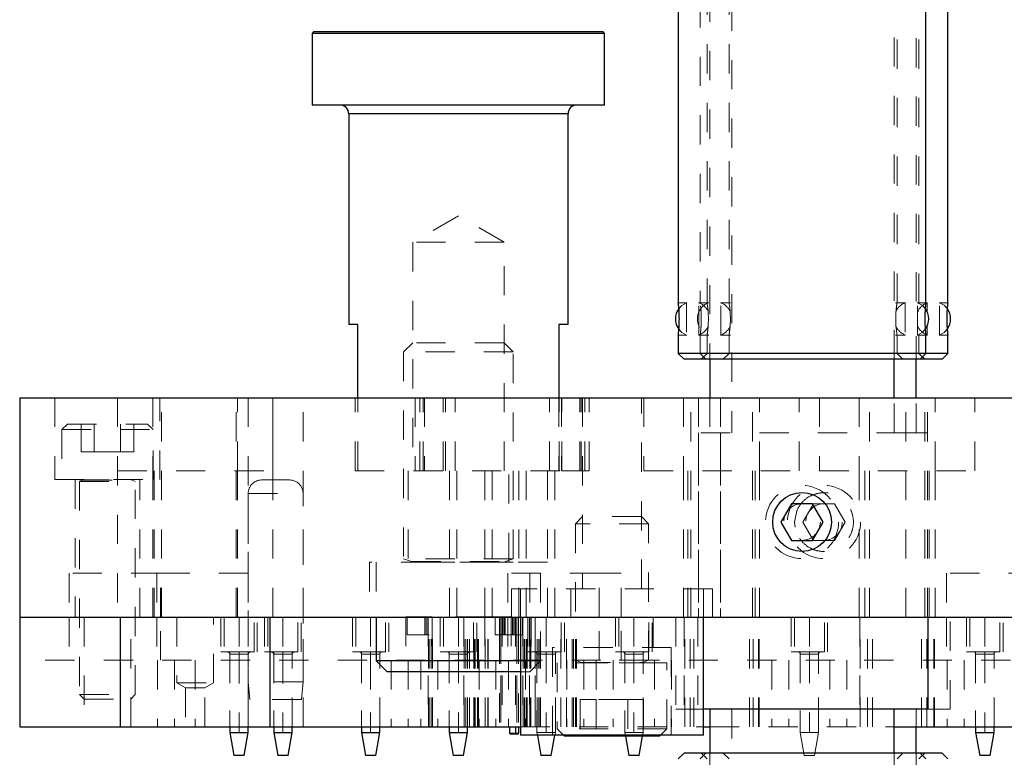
# Model space of a CAD drawing. Header units: inches. Extents: x 1880 to 2363, y -453 to -54.
# Tile 944 of 1056: x 2204.92 to 2208.29, y -431.59 to -429.06. Entities that reach past the tile are written whole.
import ezdxf

# ---------------------------------------------------------------- set-up
doc = ezdxf.new("R2010")
doc.units = ezdxf.units.IN
doc.header["$LTSCALE"] = 0.5
doc.header["$MEASUREMENT"] = 0
doc.linetypes.add('HIDDEN', pattern=[0.225, 0.15, -0.075])
for name, color, linetype in [('ST1-M-S', 193, 'Continuous'), ('ST2-M-S', 193, 'Continuous'), ('SVE-M-S', 8, 'Continuous')]:
    doc.layers.add(name, color=color, linetype=linetype)

msp = doc.modelspace()

# ---------------------------------------------------------------- linework, layer by layer
at = {"layer": 'ST1-M-S', "linetype": 'Continuous', "lineweight": 25}
for p, q in [((2204.92022, -430.3567), (2204.92022, -431.1067)), ((2204.92022, -430.3567), (2215.92022, -430.3567)), ((2204.92022, -431.1067), (2215.92022, -431.1067))]:
    msp.add_line(p, q, dxfattribs=at)
at = {"layer": 'ST1-M-S', "linetype": 'HIDDEN', "lineweight": 18}
for p, q in [((2205.04072, -430.3567), (2205.04072, -430.6367)), ((2205.25457, -430.3567), (2205.25457, -431.1067)), ((2205.25472, -430.3567), (2205.25472, -430.6067)), ((2205.37522, -430.3567), (2205.37522, -430.6067)), ((2205.39972, -430.6367), (2205.39972, -430.3567)), ((2205.40522, -431.1067), (2205.40522, -430.3567)), ((2205.40522, -431.1067), (2205.40522, -430.3567)), ((2205.66022, -431.1067), (2205.66022, -430.3567)), ((2205.66022, -431.1067), (2205.66022, -430.3567)), ((2205.66522, -430.6067), (2205.66522, -430.3567)), ((2205.70147, -430.3567), (2205.70147, -431.1067)), ((2205.78572, -430.6067), (2205.78572, -430.3567)), ((2205.78587, -431.1067), (2205.78587, -430.3567)), ((2205.88897, -431.1067), (2205.88897, -430.3567)), ((2206.06672, -430.6067), (2206.06672, -430.3567)), ((2206.27272, -430.3567), (2206.27272, -430.6067)), ((2206.288, -430.6067), (2206.288, -430.3567)), ((2206.288, -430.6067), (2206.288, -430.3567)), ((2206.30022, -430.6067), (2206.30022, -430.3567)), ((2206.30472, -430.3567), (2206.30472, -430.6067)), ((2206.36756, -430.6067), (2206.36756, -430.3567)), ((2206.37616, -430.6067), (2206.37616, -430.3567)), ((2206.40892, -430.6067), (2206.40892, -430.3567)), ((2206.73152, -430.6067), (2206.73152, -430.3567)), ((2206.76428, -430.6067), (2206.76428, -430.3567)), ((2206.77289, -430.3567), (2206.77289, -430.6067)), ((2206.77372, -430.6067), (2206.77372, -430.3567)), ((2206.83572, -430.6067), (2206.83572, -430.3567)), ((2206.84022, -430.6067), (2206.84022, -430.3567)), ((2206.84472, -430.3567), (2206.84472, -431.0102)), ((2206.85244, -430.6067), (2206.85244, -430.3567)), ((2206.85244, -430.6067), (2206.85244, -430.3567)), ((2206.86772, -430.6067), (2206.86772, -430.3567)), ((2207.04572, -431.0102), (2207.04572, -430.3567)), ((2207.05472, -430.3567), (2207.05472, -430.6067)), ((2207.19022, -430.3567), (2207.19022, -430.6067)), ((2207.21522, -431.1067), (2207.21522, -430.3567)), ((2207.24089, -430.3567), (2207.24089, -431.1067)), ((2207.31589, -430.3567), (2207.31589, -431.1067)), ((2207.42522, -431.1067), (2207.42522, -430.3567)), ((2207.45022, -430.6067), (2207.45022, -430.3567)), ((2207.58572, -430.6067), (2207.58572, -430.3567)), ((2207.65472, -430.3567), (2207.65472, -430.6067)), ((2207.79022, -430.3567), (2207.79022, -430.6067)), ((2207.82522, -431.1067), (2207.82522, -430.3567)), ((2207.94955, -431.1067), (2207.94955, -430.3567)), ((2208.01522, -431.1067), (2208.01522, -430.3567)), ((2208.02455, -431.1067), (2208.02455, -430.3567)), ((2208.05022, -430.6067), (2208.05022, -430.3567)), ((2208.18572, -430.6067), (2208.18572, -430.3567)), ((2205.25472, -430.6067), (2205.78572, -430.6067)), ((2205.37522, -431.1067), (2205.37522, -430.6067)), ((2205.38022, -431.1067), (2205.38022, -430.6067)), ((2205.38022, -431.1067), (2205.38022, -430.6067)), ((2205.66022, -431.1067), (2205.66022, -430.6067)), ((2205.66022, -431.1067), (2205.66022, -430.6067)), ((2205.66522, -431.1067), (2205.66522, -430.6067)), ((2206.06672, -430.6067), (2206.77372, -430.6067)), ((2206.24822, -430.6067), (2206.24822, -430.9187)), ((2206.39022, -431.1067), (2206.39022, -430.6067)), ((2206.41522, -431.1067), (2206.41522, -430.6067)), ((2206.41522, -431.1067), (2206.41522, -430.6067)), ((2206.51072, -431.1067), (2206.51072, -430.6067)), ((2206.51072, -431.1067), (2206.51072, -430.6067)), ((2206.53572, -431.1067), (2206.53572, -430.6067)), ((2206.59222, -430.9187), (2206.59222, -430.6067)), ((2206.62672, -431.1067), (2206.62672, -430.6067)), ((2206.65172, -431.1067), (2206.65172, -430.6067)), ((2206.65172, -431.1067), (2206.65172, -430.6067)), ((2206.72522, -431.1067), (2206.72522, -430.6067)), ((2206.72522, -431.1067), (2206.72522, -430.6067)), ((2206.75022, -431.1067), (2206.75022, -430.6067)), ((2206.77372, -430.6067), (2206.86772, -430.6067)), ((2207.05472, -430.6067), (2207.58572, -430.6067)), ((2207.19022, -431.1067), (2207.19022, -430.6067)), ((2207.20522, -431.1067), (2207.20522, -430.6067)), ((2207.43522, -431.1067), (2207.43522, -430.6067)), ((2207.45022, -431.1067), (2207.45022, -430.6067)), ((2207.65472, -430.6067), (2208.18572, -430.6067)), ((2207.79022, -431.1067), (2207.79022, -430.6067)), ((2207.81022, -431.1067), (2207.81022, -430.6067)), ((2208.03022, -431.1067), (2208.03022, -430.6067)), ((2208.05022, -431.1067), (2208.05022, -430.6067)), ((2205.04072, -430.6367), (2205.39972, -430.6367)), ((2205.10972, -430.6367), (2205.10972, -431.1067)), ((2205.33072, -431.1067), (2205.33072, -430.6367)), ((2206.72472, -430.9187), (2206.11572, -430.9187)), ((2206.11572, -430.9187), (2206.11572, -431.1067)), ((2206.72472, -431.1067), (2206.72472, -430.9187)), ((2205.40147, -430.9567), (2205.08897, -430.9567)), ((2205.08897, -430.9567), (2205.08897, -431.1067)), ((2205.38897, -430.9567), (2205.38897, -431.1067)), ((2205.70147, -430.9567), (2205.40147, -430.9567)), ((2205.40147, -431.1067), (2205.40147, -430.9567)), ((2206.90147, -430.9567), (2206.58897, -430.9567)), ((2206.58897, -430.9567), (2206.58897, -431.1067)), ((2206.66397, -430.9567), (2206.66397, -431.1067)), ((2206.97647, -430.9567), (2206.90147, -430.9567)), ((2206.90147, -431.1067), (2206.90147, -430.9567)), ((2206.97647, -431.1067), (2206.97647, -430.9567)), ((2208.40147, -430.9567), (2208.08897, -430.9567)), ((2208.08897, -430.9567), (2208.08897, -431.1067)), ((2207.28897, -431.0102), (2206.60147, -431.0102)), ((2206.60147, -431.0102), (2206.60147, -431.1067)), ((2207.28897, -431.1067), (2207.28897, -431.0102))]:
    msp.add_line(p, q, dxfattribs=at)
at = {"layer": 'ST1-M-S', "linetype": 'Continuous', "lineweight": 25}
msp.add_circle((2207.59522, -430.7817), 0.1005, dxfattribs=at)
at = {"layer": 'ST1-M-S', "linetype": 'HIDDEN', "lineweight": 18}
msp.add_open_spline([(2207.65285, -430.68271), (2207.66381, -430.68184), (2207.68572, -430.68011), (2207.71748, -430.69108), (2207.74432, -430.71103), (2207.7635, -430.73932), (2207.77222, -430.77257), (2207.76952, -430.80631), (2207.75633, -430.83692), (2207.73383, -430.86194), (2207.70379, -430.87849), (2207.66994, -430.88407), (2207.63674, -430.87836), (2207.60739, -430.86246), (2207.5844, -430.83761), (2207.57072, -430.80607), (2207.56834, -430.77201), (2207.57697, -430.73962), (2207.59546, -430.71194), (2207.62156, -430.6912), (2207.64272, -430.68546), (2207.65285, -430.68271)], degree=3, knots=[0, 0, 0, 0, 0.0517072, 0.103395, 0.1557929, 0.2099472, 0.2640487, 0.3161773, 0.3675552, 0.4204996, 0.4749349, 0.5285078, 0.5802892, 0.6320323, 0.6854728, 0.739937, 0.7930061, 0.8443993, 0.896456, 0.9504393, 1, 1, 1, 1], dxfattribs=at)
at = {"layer": 'ST2-M-S', "linetype": 'Continuous', "lineweight": 25}
for p, q in [((2204.92022, -431.1067), (2204.92022, -431.4817)), ((2205.26527, -431.4817), (2205.26527, -431.1067)), ((2205.77517, -431.1067), (2205.77517, -431.4817)), ((2204.92022, -431.4817), (2205.26527, -431.4817)), ((2205.26527, -431.4817), (2205.77517, -431.4817)), ((2205.63872, -431.4817), (2205.63872, -431.5004)), ((2205.70172, -431.5004), (2205.70172, -431.4817)), ((2205.77517, -431.4817), (2206.63272, -431.4817)), ((2205.78872, -431.4817), (2205.78872, -431.5004)), ((2205.85172, -431.5004), (2205.85172, -431.4817)), ((2206.08872, -431.4817), (2206.08872, -431.5004)), ((2206.15172, -431.5004), (2206.15172, -431.4817)), ((2206.38872, -431.4817), (2206.38872, -431.5004)), ((2206.45172, -431.5004), (2206.45172, -431.4817)), ((2206.59522, -431.4817), (2206.59522, -431.5037)), ((2206.61522, -431.4817), (2206.61522, -431.5037)), ((2206.62522, -431.4817), (2206.62522, -431.5037)), ((2207.25772, -431.4817), (2207.28026, -431.4817)), ((2207.91018, -431.4817), (2209.10772, -431.4817)), ((2208.18872, -431.4817), (2208.18872, -431.5004)), ((2208.25172, -431.5004), (2208.25172, -431.4817)), ((2205.63872, -431.5004), (2205.63872, -431.50129)), ((2205.63872, -431.5004), (2205.65261, -431.57914)), ((2205.63872, -431.5004), (2205.70172, -431.5004)), ((2205.63872, -431.50129), (2205.65261, -431.58003)), ((2205.63872, -431.50129), (2205.63888, -431.50129)), ((2205.68783, -431.57914), (2205.70172, -431.5004)), ((2205.68783, -431.58003), (2205.70172, -431.50129)), ((2205.70172, -431.50129), (2205.70172, -431.5004)), ((2205.78872, -431.5004), (2205.80261, -431.57914)), ((2205.78872, -431.5004), (2205.78872, -431.50129)), ((2205.78872, -431.5004), (2205.85172, -431.5004)), ((2205.78872, -431.50129), (2205.80261, -431.58003)), ((2205.78872, -431.50129), (2205.78888, -431.50129)), ((2205.83783, -431.57914), (2205.85172, -431.5004)), ((2205.83783, -431.58003), (2205.85172, -431.50129)), ((2205.85172, -431.50129), (2205.85172, -431.5004)), ((2206.08872, -431.5004), (2206.10261, -431.57914)), ((2206.08872, -431.5004), (2206.15172, -431.5004)), ((2206.13783, -431.57914), (2206.15172, -431.5004)), ((2206.38872, -431.5004), (2206.40261, -431.57914)), ((2206.38872, -431.5004), (2206.45172, -431.5004)), ((2206.43783, -431.57914), (2206.45172, -431.5004)), ((2206.59522, -431.5037), (2206.61522, -431.5037)), ((2206.59522, -431.5037), (2206.59822, -431.5067)), ((2206.61522, -431.5067), (2206.59822, -431.5067)), ((2206.61522, -431.5037), (2206.61522, -431.5067)), ((2206.61522, -431.5037), (2206.62522, -431.5037)), ((2206.62222, -431.5067), (2206.61522, -431.5067)), ((2206.69045, -431.5102), (2206.70261, -431.57914)), ((2206.73783, -431.57914), (2206.74999, -431.5102)), ((2206.99098, -431.51319), (2207.00261, -431.57914)), ((2207.03783, -431.57914), (2207.04946, -431.51319)), ((2208.18872, -431.5004), (2208.20261, -431.57914)), ((2208.18872, -431.5004), (2208.25172, -431.5004)), ((2208.23783, -431.57914), (2208.25172, -431.5004)), ((2205.68783, -431.57914), (2205.65261, -431.57914)), ((2205.68783, -431.58003), (2205.65261, -431.58003)), ((2205.83783, -431.57914), (2205.80261, -431.57914)), ((2205.83783, -431.58003), (2205.80261, -431.58003)), ((2206.13783, -431.57914), (2206.10261, -431.57914)), ((2206.43783, -431.57914), (2206.40261, -431.57914)), ((2206.73783, -431.57914), (2206.70261, -431.57914)), ((2207.03783, -431.57914), (2207.00261, -431.57914)), ((2208.23783, -431.57914), (2208.20261, -431.57914))]:
    msp.add_line(p, q, dxfattribs=at)
at = {"layer": 'ST2-M-S', "linetype": 'HIDDEN', "lineweight": 18}
for p, q in [((2205.08897, -431.1067), (2205.08897, -431.2542)), ((2205.14072, -431.1067), (2205.14072, -431.4817)), ((2205.29972, -431.4817), (2205.29972, -431.1067)), ((2205.38897, -431.1067), (2205.38897, -431.2542)), ((2205.40147, -431.2542), (2205.40147, -431.1067)), ((2205.45772, -431.1067), (2205.45772, -431.3317)), ((2205.58272, -431.3317), (2205.58272, -431.1067)), ((2205.60772, -431.1067), (2205.60772, -431.2257)), ((2205.61904, -431.1067), (2205.61904, -431.22481)), ((2205.61904, -431.10759), (2205.7214, -431.10759)), ((2205.67022, -431.1067), (2205.67022, -431.22481)), ((2205.67022, -431.10758), (2205.67022, -431.2257)), ((2205.70147, -431.1067), (2205.70147, -431.4817)), ((2205.7214, -431.22481), (2205.7214, -431.1067)), ((2205.73272, -431.2257), (2205.73272, -431.1067)), ((2205.75772, -431.1067), (2205.75772, -431.2257)), ((2205.76904, -431.1067), (2205.76904, -431.22481)), ((2205.76904, -431.10759), (2205.8714, -431.10759)), ((2205.82022, -431.1067), (2205.82022, -431.22481)), ((2205.82022, -431.10758), (2205.82022, -431.2257)), ((2205.8714, -431.22481), (2205.8714, -431.1067)), ((2205.88272, -431.2257), (2205.88272, -431.1067)), ((2205.88897, -431.4817), (2205.88897, -431.1067)), ((2206.05772, -431.1067), (2206.05772, -431.2257)), ((2206.06904, -431.1067), (2206.06904, -431.22481)), ((2206.12022, -431.1067), (2206.12022, -431.22481)), ((2206.1714, -431.22481), (2206.1714, -431.1067)), ((2206.18272, -431.2257), (2206.18272, -431.1067)), ((2206.24522, -431.1067), (2206.24522, -431.1667)), ((2206.30522, -431.1667), (2206.30522, -431.1067)), ((2206.31022, -431.1067), (2206.31022, -431.1667)), ((2206.31522, -431.1667), (2206.31522, -431.1067)), ((2206.31522, -431.1067), (2206.31522, -431.1667)), ((2206.31634, -431.1067), (2206.31634, -431.4817)), ((2206.31828, -431.4817), (2206.31828, -431.1067)), ((2206.31828, -431.4817), (2206.31828, -431.1067)), ((2206.32022, -431.4817), (2206.32022, -431.1067)), ((2206.32676, -431.4817), (2206.32676, -431.1067)), ((2206.32676, -431.4817), (2206.32676, -431.1067)), ((2206.33118, -431.4817), (2206.33118, -431.1067)), ((2206.33118, -431.4817), (2206.33118, -431.1067)), ((2206.35772, -431.1067), (2206.35772, -431.2257)), ((2206.36904, -431.1067), (2206.36904, -431.22481)), ((2206.42022, -431.1067), (2206.42022, -431.22481)), ((2206.43922, -431.1067), (2206.43922, -431.4817)), ((2206.44022, -431.4817), (2206.44022, -431.1067)), ((2206.44572, -431.4817), (2206.44572, -431.1067)), ((2206.45147, -431.4817), (2206.45147, -431.1067)), ((2206.4579, -431.4817), (2206.4579, -431.1067)), ((2206.45797, -431.4817), (2206.45797, -431.1067)), ((2206.4714, -431.22481), (2206.4714, -431.1067)), ((2206.47293, -431.4817), (2206.47293, -431.1067)), ((2206.47439, -431.4817), (2206.47439, -431.1067)), ((2206.47622, -431.4817), (2206.47622, -431.1067)), ((2206.47649, -431.4817), (2206.47649, -431.1067)), ((2206.47722, -431.4817), (2206.47722, -431.1067)), ((2206.48272, -431.2257), (2206.48272, -431.1067)), ((2206.48509, -431.4817), (2206.48509, -431.1067)), ((2206.48932, -431.4817), (2206.48932, -431.1067)), ((2206.51226, -431.4817), (2206.51226, -431.1067)), ((2206.52122, -431.4817), (2206.52122, -431.1067)), ((2206.52222, -431.4817), (2206.52222, -431.1067)), ((2206.54585, -431.1067), (2206.54585, -431.1667)), ((2206.56022, -431.1067), (2206.56022, -431.1667)), ((2206.56522, -431.1067), (2206.56522, -431.4817)), ((2206.57022, -431.1067), (2206.57022, -431.4817)), ((2206.57022, -431.1067), (2206.57022, -431.4817)), ((2206.57272, -431.1667), (2206.57272, -431.1067)), ((2206.57772, -431.1667), (2206.57772, -431.1067)), ((2206.57972, -431.1067), (2206.57972, -431.1667)), ((2206.58897, -431.1067), (2206.58897, -431.2542)), ((2206.60572, -431.1667), (2206.60572, -431.1067)), ((2206.60772, -431.1067), (2206.60772, -431.1667)), ((2206.61272, -431.1067), (2206.61272, -431.1667)), ((2206.61522, -431.1067), (2206.61522, -431.5037)), ((2206.61522, -431.1067), (2206.61522, -431.4817)), ((2206.62022, -431.1067), (2206.62022, -431.4817)), ((2206.62522, -431.1067), (2206.62522, -431.1667)), ((2206.6396, -431.1667), (2206.6396, -431.1067)), ((2206.64022, -431.1067), (2206.64022, -431.4817)), ((2206.64122, -431.4817), (2206.64122, -431.1067)), ((2206.64618, -431.4817), (2206.64618, -431.1067)), ((2206.64755, -431.4817), (2206.64755, -431.1067)), ((2206.65266, -431.4817), (2206.65266, -431.1067)), ((2206.65535, -431.4817), (2206.65535, -431.1067)), ((2206.65772, -431.1067), (2206.65772, -431.2257)), ((2206.66322, -431.1067), (2206.66322, -431.4817)), ((2206.66395, -431.4817), (2206.66395, -431.1067)), ((2206.66397, -431.1067), (2206.66397, -431.2542)), ((2206.66422, -431.4817), (2206.66422, -431.1067)), ((2206.66605, -431.4817), (2206.66605, -431.1067)), ((2206.66751, -431.4817), (2206.66751, -431.1067)), ((2206.66904, -431.1067), (2206.66904, -431.22481)), ((2206.68247, -431.1067), (2206.68247, -431.4817)), ((2206.68254, -431.4817), (2206.68254, -431.1067)), ((2206.68897, -431.4817), (2206.68897, -431.1067)), ((2206.69472, -431.4817), (2206.69472, -431.1067)), ((2206.70022, -431.4817), (2206.70022, -431.1067)), ((2206.70122, -431.4817), (2206.70122, -431.1067)), ((2206.72022, -431.1067), (2206.72022, -431.22481)), ((2206.77022, -431.4817), (2206.77022, -431.1067)), ((2206.7714, -431.22481), (2206.7714, -431.1067)), ((2206.78272, -431.2257), (2206.78272, -431.1067)), ((2206.79022, -431.4817), (2206.79022, -431.1067)), ((2206.80927, -431.4817), (2206.80927, -431.1067)), ((2206.81368, -431.4817), (2206.81368, -431.1067)), ((2206.82022, -431.4817), (2206.82022, -431.1067)), ((2206.82216, -431.4817), (2206.82216, -431.1067)), ((2206.8241, -431.4817), (2206.8241, -431.1067)), ((2206.90147, -431.2542), (2206.90147, -431.1067)), ((2206.95772, -431.1067), (2206.95772, -431.2257)), ((2206.96904, -431.1067), (2206.96904, -431.22481)), ((2206.97647, -431.2542), (2206.97647, -431.1067)), ((2207.02022, -431.1067), (2207.02022, -431.22481)), ((2207.0714, -431.22481), (2207.0714, -431.1067)), ((2207.08272, -431.2257), (2207.08272, -431.1067)), ((2207.19222, -431.1067), (2207.19222, -431.4817)), ((2207.19422, -431.4817), (2207.19422, -431.1067)), ((2207.21215, -431.4817), (2207.21215, -431.1067)), ((2207.2246, -431.4817), (2207.2246, -431.1067)), ((2207.41584, -431.4817), (2207.41584, -431.1067)), ((2207.42829, -431.4817), (2207.42829, -431.1067)), ((2207.44622, -431.4817), (2207.44622, -431.1067)), ((2207.44822, -431.4817), (2207.44822, -431.1067)), ((2207.55772, -431.1067), (2207.55772, -431.2257)), ((2207.56904, -431.1067), (2207.56904, -431.22481)), ((2207.62022, -431.1067), (2207.62022, -431.22481)), ((2207.6714, -431.22481), (2207.6714, -431.1067)), ((2207.68272, -431.2257), (2207.68272, -431.1067)), ((2207.79222, -431.1067), (2207.79222, -431.4817)), ((2207.79422, -431.4817), (2207.79422, -431.1067)), ((2207.81847, -431.4817), (2207.81847, -431.1067)), ((2207.83653, -431.4817), (2207.83653, -431.1067)), ((2208.00391, -431.4817), (2208.00391, -431.1067)), ((2208.02197, -431.4817), (2208.02197, -431.1067)), ((2208.04622, -431.4817), (2208.04622, -431.1067)), ((2208.04822, -431.4817), (2208.04822, -431.1067)), ((2208.08897, -431.1067), (2208.08897, -431.2542)), ((2208.15772, -431.1067), (2208.15772, -431.2257)), ((2208.16904, -431.1067), (2208.16904, -431.22481)), ((2208.22022, -431.1067), (2208.22022, -431.22481)), ((2208.2714, -431.22481), (2208.2714, -431.1067)), ((2208.28272, -431.2257), (2208.28272, -431.1067)), ((2206.24522, -431.1667), (2206.32022, -431.1667)), ((2206.54585, -431.1667), (2206.6396, -431.1667)), ((2206.56022, -431.1667), (2206.56022, -431.4817)), ((2206.56522, -431.1667), (2206.56522, -431.4817)), ((2206.62022, -431.1667), (2206.62022, -431.4817)), ((2206.62522, -431.1667), (2206.62522, -431.4817)), ((2205.60772, -431.2257), (2205.73272, -431.2257)), ((2205.7214, -431.22481), (2205.61904, -431.22481)), ((2205.61904, -431.22481), (2205.61904, -431.2257)), ((2205.63872, -431.2257), (2205.63872, -431.4817)), ((2205.63872, -431.23268), (2205.67022, -431.23268)), ((2205.67022, -431.23268), (2205.63872, -431.23268)), ((2205.63872, -431.23268), (2205.63872, -431.4817)), ((2205.63872, -431.23357), (2205.67022, -431.23357)), ((2205.67022, -431.23357), (2205.63872, -431.23357)), ((2205.67022, -431.23268), (2205.70172, -431.23268)), ((2205.67022, -431.23268), (2205.67022, -431.5004)), ((2205.67022, -431.23357), (2205.70172, -431.23357)), ((2205.67022, -431.23357), (2205.67022, -431.50129)), ((2205.70172, -431.4817), (2205.70172, -431.2257)), ((2205.70172, -431.4817), (2205.70172, -431.23268)), ((2205.7214, -431.2257), (2205.7214, -431.22481)), ((2205.75772, -431.2257), (2205.88272, -431.2257)), ((2205.8714, -431.22481), (2205.76904, -431.22481)), ((2205.76904, -431.22481), (2205.76904, -431.2257)), ((2205.78872, -431.2257), (2205.78872, -431.4817)), ((2205.78872, -431.23268), (2205.82022, -431.23268)), ((2205.82022, -431.23268), (2205.78872, -431.23268)), ((2205.78872, -431.23268), (2205.78872, -431.4817)), ((2205.78872, -431.23357), (2205.82022, -431.23357)), ((2205.82022, -431.23357), (2205.78872, -431.23357)), ((2205.82022, -431.23268), (2205.85172, -431.23268)), ((2205.82022, -431.23268), (2205.82022, -431.5004)), ((2205.82022, -431.23357), (2205.85172, -431.23357)), ((2205.82022, -431.23357), (2205.82022, -431.50129)), ((2205.85172, -431.4817), (2205.85172, -431.2257)), ((2205.85172, -431.4817), (2205.85172, -431.23268)), ((2205.8714, -431.2257), (2205.8714, -431.22481)), ((2206.05772, -431.2257), (2206.18272, -431.2257)), ((2206.1714, -431.22481), (2206.06904, -431.22481)), ((2206.08872, -431.2257), (2206.08872, -431.4817)), ((2206.08872, -431.23268), (2206.12022, -431.23268)), ((2206.12022, -431.23268), (2206.08872, -431.23268)), ((2206.08872, -431.23268), (2206.08872, -431.4817)), ((2206.12022, -431.23268), (2206.15172, -431.23268)), ((2206.12022, -431.23268), (2206.12022, -431.5004)), ((2206.15172, -431.4817), (2206.15172, -431.2257)), ((2206.15172, -431.4817), (2206.15172, -431.23268)), ((2206.35772, -431.2257), (2206.48272, -431.2257)), ((2206.4714, -431.22481), (2206.36904, -431.22481)), ((2206.38872, -431.2257), (2206.38872, -431.4817)), ((2206.38872, -431.23268), (2206.42022, -431.23268)), ((2206.42022, -431.23268), (2206.38872, -431.23268)), ((2206.38872, -431.23268), (2206.38872, -431.4817)), ((2206.42022, -431.23268), (2206.45172, -431.23268)), ((2206.42022, -431.23268), (2206.42022, -431.5004)), ((2206.45172, -431.4817), (2206.45172, -431.2257)), ((2206.45172, -431.4817), (2206.45172, -431.23268)), ((2206.65772, -431.2257), (2206.78272, -431.2257)), ((2206.7714, -431.22481), (2206.66904, -431.22481)), ((2206.68872, -431.2257), (2206.68872, -431.4817)), ((2206.68872, -431.23268), (2206.72022, -431.23268)), ((2206.72022, -431.23268), (2206.68872, -431.23268)), ((2206.68872, -431.23268), (2206.68872, -431.5004)), ((2206.72022, -431.23268), (2206.75172, -431.23268)), ((2206.72022, -431.23268), (2206.72022, -431.5004)), ((2206.75172, -431.4817), (2206.75172, -431.2257)), ((2206.75172, -431.5004), (2206.75172, -431.23268)), ((2206.95772, -431.2257), (2207.08272, -431.2257)), ((2207.0714, -431.22481), (2206.96904, -431.22481)), ((2206.98872, -431.2257), (2206.98872, -431.4817)), ((2206.98872, -431.23268), (2207.02022, -431.23268)), ((2207.02022, -431.23268), (2206.98872, -431.23268)), ((2206.98872, -431.23268), (2206.98872, -431.5004)), ((2207.02022, -431.23268), (2207.05172, -431.23268)), ((2207.02022, -431.23268), (2207.02022, -431.5004)), ((2207.05172, -431.4817), (2207.05172, -431.2257)), ((2207.05172, -431.5004), (2207.05172, -431.23268)), ((2207.55772, -431.2257), (2207.68272, -431.2257)), ((2207.6714, -431.22481), (2207.56904, -431.22481)), ((2207.58872, -431.2257), (2207.58872, -431.4817)), ((2207.58872, -431.23268), (2207.62022, -431.23268)), ((2207.62022, -431.23268), (2207.58872, -431.23268)), ((2207.58872, -431.23268), (2207.58872, -431.5004)), ((2207.62022, -431.23268), (2207.65172, -431.23268)), ((2207.62022, -431.23268), (2207.62022, -431.5004)), ((2207.65172, -431.4817), (2207.65172, -431.2257)), ((2207.65172, -431.5004), (2207.65172, -431.23268)), ((2208.15772, -431.2257), (2208.28272, -431.2257)), ((2208.2714, -431.22481), (2208.16904, -431.22481)), ((2208.18872, -431.2257), (2208.18872, -431.4817)), ((2208.18872, -431.23268), (2208.22022, -431.23268)), ((2208.22022, -431.23268), (2208.18872, -431.23268)), ((2208.18872, -431.23268), (2208.18872, -431.4817)), ((2208.22022, -431.23268), (2208.25172, -431.23268)), ((2208.22022, -431.23268), (2208.22022, -431.5004)), ((2208.25172, -431.4817), (2208.25172, -431.2257)), ((2208.25172, -431.4817), (2208.25172, -431.23268)), ((2209.10772, -431.2542), (2204.92022, -431.2542)), ((2205.39178, -431.2542), (2205.39178, -431.4817)), ((2205.39178, -431.2542), (2205.39178, -431.4817)), ((2205.44975, -431.2542), (2205.44975, -431.4817)), ((2205.44975, -431.2542), (2205.44975, -431.4817)), ((2205.52022, -431.2542), (2205.52022, -431.4817)), ((2205.52022, -431.2542), (2205.52022, -431.4817)), ((2206.12022, -431.2542), (2206.12022, -431.4817)), ((2206.12022, -431.2542), (2206.12022, -431.4817)), ((2206.19069, -431.2542), (2206.19069, -431.4817)), ((2206.19069, -431.2542), (2206.19069, -431.4817)), ((2206.24867, -431.2542), (2206.24867, -431.4817)), ((2206.24867, -431.2542), (2206.24867, -431.4817)), ((2206.29178, -431.2542), (2206.29178, -431.4817)), ((2206.34975, -431.2542), (2206.34975, -431.4817)), ((2206.49069, -431.2542), (2206.49069, -431.4817)), ((2206.54867, -431.2542), (2206.54867, -431.4817)), ((2206.59178, -431.2542), (2206.59178, -431.4817)), ((2206.64975, -431.2542), (2206.64975, -431.4817)), ((2206.79069, -431.2542), (2206.79069, -431.4817)), ((2206.84867, -431.2542), (2206.84867, -431.4817)), ((2206.89178, -431.2542), (2206.89178, -431.4817)), ((2206.89178, -431.2542), (2206.89178, -431.4817)), ((2206.94975, -431.2542), (2206.94975, -431.4817)), ((2206.94975, -431.2542), (2206.94975, -431.4817)), ((2207.09069, -431.2542), (2207.09069, -431.4817)), ((2207.09069, -431.2542), (2207.09069, -431.4817)), ((2207.14867, -431.2542), (2207.14867, -431.4817)), ((2207.14867, -431.2542), (2207.14867, -431.4817)), ((2207.49178, -431.2542), (2207.49178, -431.4817)), ((2207.49178, -431.2542), (2207.49178, -431.4817)), ((2207.54975, -431.2542), (2207.54975, -431.4817)), ((2207.54975, -431.2542), (2207.54975, -431.4817)), ((2207.69069, -431.2542), (2207.69069, -431.4817)), ((2207.69069, -431.2542), (2207.69069, -431.4817)), ((2207.74867, -431.2542), (2207.74867, -431.4817)), ((2207.74867, -431.2542), (2207.74867, -431.4817)), ((2208.09178, -431.2542), (2208.09178, -431.4817)), ((2208.09178, -431.2542), (2208.09178, -431.4817)), ((2208.14975, -431.2542), (2208.14975, -431.4817)), ((2208.14975, -431.2542), (2208.14975, -431.4817)), ((2205.45772, -431.3317), (2205.58272, -431.3317)), ((2205.45772, -431.3317), (2205.48722, -431.34873)), ((2205.55322, -431.34873), (2205.58272, -431.3317)), ((2205.48722, -431.34873), (2205.55322, -431.34873)), ((2205.48722, -431.34873), (2205.48722, -431.4817)), ((2205.55322, -431.4817), (2205.55322, -431.34873)), ((2206.63272, -431.4817), (2207.25772, -431.4817)), ((2207.28026, -431.4817), (2207.91018, -431.4817)), ((2205.63888, -431.50129), (2205.70172, -431.50129)), ((2205.78888, -431.50129), (2205.85172, -431.50129)), ((2206.61522, -431.5037), (2206.59522, -431.5037)), ((2206.62522, -431.5037), (2206.61522, -431.5037)), ((2206.61522, -431.5067), (2206.61522, -431.5037)), ((2206.68872, -431.5004), (2206.75172, -431.5004)), ((2206.68872, -431.5004), (2206.69045, -431.5102)), ((2206.74999, -431.5102), (2206.75172, -431.5004)), ((2206.98872, -431.5004), (2207.05172, -431.5004)), ((2206.98872, -431.5004), (2206.99098, -431.51319)), ((2207.04946, -431.51319), (2207.05172, -431.5004)), ((2207.58872, -431.5004), (2207.65172, -431.5004)), ((2207.58872, -431.5004), (2207.60261, -431.57914)), ((2207.63783, -431.57914), (2207.65172, -431.5004)), ((2207.63783, -431.57914), (2207.60261, -431.57914))]:
    msp.add_line(p, q, dxfattribs=at)
for centre, start, end in [((2205.63085, -431.23268), 0, 90), ((2205.63085, -431.23357), 0, 90), ((2205.70959, -431.23268), 90, 180), ((2205.70959, -431.23357), 90, 180), ((2205.78085, -431.23268), 0, 90), ((2205.78085, -431.23357), 0, 90), ((2205.85959, -431.23268), 90, 180), ((2205.85959, -431.23357), 90, 180), ((2206.08085, -431.23268), 0, 90), ((2206.15959, -431.23268), 90, 180), ((2206.38085, -431.23268), 0, 90), ((2206.45959, -431.23268), 90, 180), ((2206.68085, -431.23268), 0, 90), ((2206.75959, -431.23268), 90, 180), ((2206.98085, -431.23268), 0, 90), ((2207.05959, -431.23268), 90, 180), ((2207.58085, -431.23268), 0, 90), ((2207.65959, -431.23268), 90, 180), ((2208.18085, -431.23268), 0, 90), ((2208.25959, -431.23268), 90, 180)]:
    msp.add_arc(centre, 0.00787, start, end, dxfattribs=at)
at = {"layer": 'ST2-M-S', "linetype": 'Continuous', "lineweight": 25}
msp.add_arc((2206.62222, -431.5037), 0.003, 270, 0, dxfattribs=at)
at = {"layer": 'ST2-M-S', "linetype": 'HIDDEN', "lineweight": 18}
for points in [[(2205.67022, -431.22481), (2205.67022, -431.22494), (2205.67022, -431.22523), (2205.67022, -431.22736), (2205.67022, -431.23001), (2205.67022, -431.23181), (2205.67022, -431.23268)], [(2205.67022, -431.2257), (2205.67022, -431.22583), (2205.67022, -431.22612), (2205.67022, -431.22825), (2205.67022, -431.2309), (2205.67022, -431.2327), (2205.67022, -431.23357)], [(2205.82022, -431.22481), (2205.82022, -431.22494), (2205.82022, -431.22523), (2205.82022, -431.22736), (2205.82022, -431.23001), (2205.82022, -431.23181), (2205.82022, -431.23268)], [(2205.82022, -431.2257), (2205.82022, -431.22583), (2205.82022, -431.22612), (2205.82022, -431.22825), (2205.82022, -431.2309), (2205.82022, -431.2327), (2205.82022, -431.23357)], [(2206.12022, -431.22481), (2206.12022, -431.22494), (2206.12022, -431.22523), (2206.12022, -431.22736), (2206.12022, -431.23001), (2206.12022, -431.23181), (2206.12022, -431.23268)], [(2206.42022, -431.22481), (2206.42022, -431.22494), (2206.42022, -431.22523), (2206.42022, -431.22736), (2206.42022, -431.23001), (2206.42022, -431.23181), (2206.42022, -431.23268)], [(2206.72022, -431.22481), (2206.72022, -431.22494), (2206.72022, -431.22523), (2206.72022, -431.22736), (2206.72022, -431.23001), (2206.72022, -431.23181), (2206.72022, -431.23268)], [(2207.02022, -431.22481), (2207.02022, -431.22494), (2207.02022, -431.22523), (2207.02022, -431.22736), (2207.02022, -431.23001), (2207.02022, -431.23181), (2207.02022, -431.23268)], [(2207.62022, -431.22481), (2207.62022, -431.22494), (2207.62022, -431.22523), (2207.62022, -431.22736), (2207.62022, -431.23001), (2207.62022, -431.23181), (2207.62022, -431.23268)], [(2208.22022, -431.22481), (2208.22022, -431.22494), (2208.22022, -431.22523), (2208.22022, -431.22736), (2208.22022, -431.23001), (2208.22022, -431.23181), (2208.22022, -431.23268)]]:
    msp.add_open_spline(points, degree=3, knots=[0, 0, 0, 0, 0.2702613, 0.5624294, 0.7897364, 1, 1, 1, 1], dxfattribs=at)
at = {"layer": 'SVE-M-S', "linetype": 'HIDDEN', "lineweight": 18}
for p, q in [((2207.35526, -427.60276), (2207.35526, -430.47677)), ((2207.28026, -428.57166), (2207.28026, -430.2252)), ((2207.91018, -430.2252), (2207.91018, -428.57166)), ((2207.98518, -430.02783), (2207.98518, -428.57166)), ((2207.24699, -428.59134), (2207.24699, -430.03229)), ((2207.27042, -428.74882), (2207.27042, -430.03229)), ((2207.34542, -428.74882), (2207.34542, -430.03229)), ((2207.92002, -430.03229), (2207.92002, -428.74882)), ((2207.99502, -430.03229), (2207.99502, -428.74882)), ((2206.04522, -429.3867), (2206.79522, -429.3867)), ((2206.42022, -429.73523), (2206.26397, -429.82545)), ((2206.57647, -429.82545), (2206.42022, -429.73523)), ((2206.57647, -429.82545), (2206.26397, -429.82545)), ((2206.26397, -429.82545), (2206.26397, -430.6067)), ((2206.57647, -430.6067), (2206.57647, -429.82545)), ((2207.20126, -430.03229), (2207.17175, -430.03229)), ((2207.19997, -430.0323), (2207.18459, -430.04107)), ((2207.2, -430.03229), (2207.2, -430.14252)), ((2207.27538, -430.03229), (2207.24115, -430.03229)), ((2207.24241, -430.14252), (2207.24241, -430.03229)), ((2207.27111, -430.0365), (2207.27042, -430.03229)), ((2207.27042, -430.03229), (2207.2711, -430.03648)), ((2207.27626, -430.03229), (2207.27538, -430.03229)), ((2207.35038, -430.03229), (2207.31615, -430.03229)), ((2207.31741, -430.14252), (2207.31741, -430.03229)), ((2207.34611, -430.0365), (2207.34542, -430.03229)), ((2207.34542, -430.03229), (2207.3461, -430.03648)), ((2207.94929, -430.03229), (2207.91506, -430.03229)), ((2207.91933, -430.03652), (2207.92002, -430.03229)), ((2207.92002, -430.03229), (2207.92002, -430.03229)), ((2207.94804, -430.03229), (2207.94804, -430.14252)), ((2208.01869, -430.03229), (2207.98918, -430.03229)), ((2208.00581, -430.04104), (2207.99043, -430.03228)), ((2208.02429, -430.03229), (2208.01869, -430.03229)), ((2208.09369, -430.03229), (2208.06418, -430.03229)), ((2208.08081, -430.04104), (2208.06543, -430.03228)), ((2207.18459, -430.04107), (2207.1735, -430.0526)), ((2207.2711, -430.03648), (2207.27276, -430.0484)), ((2207.27277, -430.04844), (2207.27111, -430.0365)), ((2207.27276, -430.0484), (2207.27443, -430.06625)), ((2207.27399, -430.06151), (2207.27277, -430.04844)), ((2207.27443, -430.06625), (2207.27513, -430.08736)), ((2207.3461, -430.03648), (2207.34776, -430.0484)), ((2207.34777, -430.04844), (2207.34611, -430.0365)), ((2207.34776, -430.0484), (2207.34943, -430.06625)), ((2207.34899, -430.06151), (2207.34777, -430.04844)), ((2207.34943, -430.06625), (2207.35013, -430.08736)), ((2207.91531, -430.08745), (2207.91601, -430.06634)), ((2207.91601, -430.06634), (2207.91767, -430.04847)), ((2207.91767, -430.04847), (2207.91933, -430.03652)), ((2208.01723, -430.05299), (2208.00581, -430.04104)), ((2208.09223, -430.05299), (2208.08081, -430.04104)), ((2207.27513, -430.08736), (2207.27444, -430.10847)), ((2207.35013, -430.08736), (2207.34944, -430.10847)), ((2207.91601, -430.10856), (2207.91531, -430.08745)), ((2207.17334, -430.122), (2207.18464, -430.13377)), ((2207.18464, -430.13377), (2207.20002, -430.14253)), ((2207.27277, -430.12634), (2207.27111, -430.13829)), ((2207.27444, -430.10847), (2207.27277, -430.12634)), ((2207.34777, -430.12634), (2207.34611, -430.13829)), ((2207.34944, -430.10847), (2207.34777, -430.12634)), ((2207.91768, -430.1264), (2207.91601, -430.10856)), ((2207.91638, -430.11249), (2207.91768, -430.12636)), ((2207.91768, -430.12636), (2207.91933, -430.13831)), ((2207.91934, -430.13833), (2207.91768, -430.1264)), ((2207.99046, -430.14251), (2208.00584, -430.13375)), ((2208.00584, -430.13375), (2208.0172, -430.12186)), ((2208.06546, -430.14251), (2208.08084, -430.13375)), ((2208.08084, -430.13375), (2208.0922, -430.12186)), ((2206.26397, -430.1687), (2206.23272, -430.19995)), ((2206.57647, -430.1687), (2206.26397, -430.1687)), ((2206.60772, -430.19995), (2206.57647, -430.1687)), ((2207.17175, -430.14252), (2207.20126, -430.14252)), ((2207.24115, -430.14252), (2207.27538, -430.14252)), ((2207.24699, -430.14252), (2207.24699, -430.20551)), ((2207.27111, -430.13829), (2207.27042, -430.14252)), ((2207.27042, -430.14252), (2207.27042, -430.20551)), ((2207.27042, -430.14252), (2207.27042, -430.14252)), ((2207.27538, -430.14252), (2207.27626, -430.14252)), ((2207.31615, -430.14252), (2207.35038, -430.14252)), ((2207.34611, -430.13829), (2207.34542, -430.14252)), ((2207.34542, -430.14252), (2207.34542, -430.20551)), ((2207.34542, -430.14252), (2207.34542, -430.14252)), ((2207.91506, -430.14252), (2207.94929, -430.14252)), ((2207.91933, -430.13831), (2207.92002, -430.14252)), ((2207.92002, -430.14252), (2207.91934, -430.13833)), ((2207.92002, -430.20551), (2207.92002, -430.14252)), ((2207.98518, -430.2252), (2207.98518, -430.14698)), ((2207.98918, -430.14252), (2208.01869, -430.14252)), ((2207.99502, -430.20551), (2207.99502, -430.14252)), ((2208.01869, -430.14252), (2208.02429, -430.14252)), ((2208.06418, -430.14252), (2208.09369, -430.14252)), ((2206.60772, -430.19995), (2206.23272, -430.19995)), ((2206.23272, -430.19995), (2206.23272, -430.90693)), ((2206.60772, -430.90693), (2206.60772, -430.19995)), ((2207.24699, -430.20551), (2207.26668, -430.2252)), ((2207.27042, -430.20551), (2207.25073, -430.2252)), ((2207.34542, -430.20551), (2207.32573, -430.2252)), ((2207.93971, -430.2252), (2207.92002, -430.20551)), ((2208.01471, -430.2252), (2207.99502, -430.20551)), ((2206.07647, -430.6067), (2206.07647, -430.3567)), ((2206.76397, -430.3567), (2206.76397, -430.6067)), ((2207.28026, -430.3567), (2207.28026, -430.47677)), ((2207.91018, -430.47677), (2207.91018, -430.3567)), ((2207.98518, -430.47677), (2207.98518, -430.3567)), ((2205.08322, -430.4467), (2205.06422, -430.4657)), ((2205.06422, -430.4657), (2205.37622, -430.4657)), ((2205.06422, -430.4657), (2205.06422, -430.6367)), ((2205.08322, -430.4467), (2205.35722, -430.4467)), ((2205.13001, -430.5417), (2205.13001, -430.4467)), ((2205.17512, -430.5417), (2205.17512, -430.4467)), ((2205.26533, -430.5417), (2205.26533, -430.4467)), ((2205.31043, -430.5417), (2205.31043, -430.4467)), ((2205.37622, -430.4657), (2205.35722, -430.4467)), ((2205.37622, -430.6367), (2205.37622, -430.4657)), ((2207.94955, -430.47677), (2207.24089, -430.47677)), ((2207.24089, -430.47677), (2207.24089, -431.1067)), ((2207.31589, -430.47677), (2207.31589, -431.1067)), ((2208.02455, -430.47677), (2207.94955, -430.47677)), ((2207.94955, -431.1067), (2207.94955, -430.47677)), ((2208.02455, -431.1067), (2208.02455, -430.47677)), ((2205.13001, -430.5417), (2205.17512, -430.5417)), ((2205.17512, -430.5417), (2205.26533, -430.5417)), ((2205.26533, -430.5417), (2205.31043, -430.5417)), ((2205.12522, -430.6367), (2205.12522, -430.63709)), ((2205.12522, -430.63709), (2205.31522, -430.63709)), ((2205.13652, -430.63862), (2205.12522, -430.64273)), ((2205.13652, -430.63862), (2205.30392, -430.63862)), ((2205.31522, -430.64273), (2205.30392, -430.63862)), ((2205.31522, -430.63709), (2205.31522, -430.6367)), ((2205.84297, -430.63795), (2205.74747, -430.63795)), ((2205.12522, -430.64273), (2205.31522, -430.64273)), ((2205.12522, -430.64273), (2205.12522, -431.3712)), ((2205.31522, -431.3712), (2205.31522, -430.64273)), ((2205.70147, -430.68395), (2205.88897, -430.68395)), ((2205.70147, -430.68395), (2205.70147, -431.32795)), ((2205.88897, -431.32795), (2205.88897, -430.68395)), ((2207.64075, -430.68561), (2207.66545, -430.68131)), ((2207.59805, -430.7817), (2207.63414, -430.7192)), ((2207.63414, -430.7192), (2207.70631, -430.7192)), ((2207.70631, -430.7192), (2207.74239, -430.7817)), ((2206.84472, -430.76319), (2206.82022, -430.78769)), ((2207.04572, -430.76319), (2206.84472, -430.76319)), ((2207.07022, -430.78769), (2207.04572, -430.76319)), ((2207.56972, -430.7817), (2207.57737, -430.74324)), ((2207.57737, -430.74324), (2207.57806, -430.74161)), ((2207.07022, -430.78769), (2206.82022, -430.78769)), ((2206.82022, -430.78769), (2206.82022, -431.25388)), ((2207.07022, -431.25388), (2207.07022, -430.78769)), ((2207.57123, -430.79904), (2207.56972, -430.7817)), ((2207.63414, -430.8442), (2207.59805, -430.7817)), ((2207.74239, -430.7817), (2207.70631, -430.8442)), ((2207.70631, -430.8442), (2207.63414, -430.8442)), ((2206.60772, -430.90693), (2206.23272, -430.90693)), ((2206.23272, -430.90693), (2206.25977, -430.91677)), ((2206.58067, -430.91677), (2206.60772, -430.90693)), ((2206.13897, -430.9187), (2206.13897, -431.1067)), ((2206.60772, -430.9183), (2206.23272, -430.9183)), ((2206.23272, -430.9183), (2206.23272, -430.9187)), ((2206.25977, -430.91677), (2206.57887, -430.91677)), ((2206.60772, -430.9187), (2206.60772, -430.9183)), ((2206.70147, -431.2562), (2206.70147, -430.9187)), ((2206.63272, -431.0102), (2206.63272, -431.1067)), ((2206.80472, -431.0102), (2206.80472, -431.2102)), ((2207.08572, -431.2102), (2207.08572, -431.0102)), ((2207.25772, -431.1067), (2207.25772, -431.0102)), ((2206.33015, -431.1062), (2206.24009, -431.1062)), ((2206.24009, -431.1062), (2206.24009, -431.2937)), ((2206.33015, -431.1062), (2206.33015, -431.2937)), ((2206.51029, -431.1062), (2206.33015, -431.1062)), ((2206.51029, -431.1062), (2206.51029, -431.2937)), ((2206.60035, -431.1062), (2206.51029, -431.1062)), ((2206.60035, -431.1062), (2206.60035, -431.2937)), ((2207.16412, -431.1067), (2207.16412, -431.42166)), ((2207.23912, -431.1067), (2207.23912, -431.42166)), ((2208.10132, -431.42166), (2208.10132, -431.1067)), ((2207.14822, -431.2102), (2206.74222, -431.2102)), ((2206.74222, -431.2102), (2206.74222, -431.5102)), ((2207.14822, -431.5102), (2207.14822, -431.2102)), ((2206.70147, -431.2562), (2206.63272, -431.2562)), ((2206.66397, -431.2937), (2206.70147, -431.2562)), ((2207.13272, -431.26319), (2206.75772, -431.26319)), ((2206.75772, -431.26319), (2206.75772, -431.48819)), ((2207.07022, -431.25388), (2206.82022, -431.25388)), ((2206.82022, -431.25388), (2206.84052, -431.26127)), ((2207.07022, -431.2628), (2206.82022, -431.2628)), ((2206.82022, -431.2628), (2206.82022, -431.26319)), ((2206.84052, -431.26127), (2207.04813, -431.26127)), ((2207.04992, -431.26127), (2207.07022, -431.25388)), ((2207.07022, -431.26319), (2207.07022, -431.2628)), ((2207.13272, -431.48819), (2207.13272, -431.26319)), ((2206.66397, -431.2937), (2206.63272, -431.2937)), ((2205.88897, -431.32795), (2205.70147, -431.32795)), ((2205.70147, -431.32795), (2205.70672, -431.38795)), ((2205.88372, -431.38795), (2205.88897, -431.32795)), ((2205.12522, -431.3712), (2205.31522, -431.3712)), ((2205.12522, -431.3712), (2205.14072, -431.3867)), ((2205.29972, -431.3867), (2205.31522, -431.3712)), ((2205.14072, -431.3867), (2205.29972, -431.3867)), ((2205.88372, -431.38795), (2205.70672, -431.38795)), ((2206.89109, -431.38819), (2206.83697, -431.38819)), ((2206.83697, -431.38819), (2206.83697, -431.51319)), ((2206.89109, -431.38819), (2206.89109, -431.51319)), ((2206.99935, -431.38819), (2206.89109, -431.38819)), ((2206.99935, -431.38819), (2206.99935, -431.51319)), ((2207.05347, -431.38819), (2206.99935, -431.38819)), ((2207.05347, -431.38819), (2207.05347, -431.51319)), ((2207.25772, -431.42166), (2207.16412, -431.42166)), ((2207.35526, -431.42166), (2207.35526, -433.42953)), ((2207.98518, -431.4817), (2207.98518, -431.42166)), ((2208.10132, -431.42166), (2208.02632, -431.42166)), ((2207.13272, -431.48819), (2206.75772, -431.48819)), ((2206.75772, -431.48819), (2206.77972, -431.5102)), ((2207.11072, -431.5102), (2207.13272, -431.48819)), ((2207.26668, -431.57166), (2207.24699, -431.59134)), ((2207.25073, -431.57166), (2207.27042, -431.59134)), ((2207.28026, -431.57166), (2207.28026, -433.2252)), ((2207.32573, -431.57166), (2207.34542, -431.59134)), ((2207.91018, -433.2252), (2207.91018, -431.57166)), ((2207.92002, -431.59134), (2207.93971, -431.57166)), ((2207.98518, -433.02783), (2207.98518, -431.57166)), ((2207.99502, -431.59134), (2208.01471, -431.57166))]:
    msp.add_line(p, q, dxfattribs=at)
at = {"layer": 'SVE-M-S', "linetype": 'Continuous', "lineweight": 25}
for p, q in [((2207.17199, -428.59134), (2207.17199, -430.03229)), ((2208.01845, -430.03229), (2208.01845, -428.59134)), ((2208.09345, -430.03229), (2208.09345, -428.59134)), ((2205.92522, -429.1067), (2205.92022, -429.1117)), ((2205.92022, -429.1117), (2205.92022, -429.3567)), ((2206.92022, -429.1117), (2205.92022, -429.1117)), ((2206.91522, -429.1067), (2205.92522, -429.1067)), ((2206.92022, -429.1117), (2206.91522, -429.1067)), ((2206.92022, -429.3567), (2206.92022, -429.1117)), ((2206.92022, -429.3567), (2205.92022, -429.3567)), ((2206.04522, -429.3867), (2206.04522, -430.1067)), ((2206.79522, -429.3867), (2206.04522, -429.3867)), ((2206.79522, -430.1067), (2206.79522, -429.3867)), ((2206.07647, -430.1067), (2206.04522, -430.1067)), ((2206.07647, -430.3567), (2206.07647, -430.1067)), ((2206.79522, -430.1067), (2206.76397, -430.1067)), ((2206.76397, -430.1067), (2206.76397, -430.3567)), ((2207.17199, -430.14252), (2207.17199, -430.20551)), ((2208.01845, -430.20551), (2208.01845, -430.14252)), ((2208.09345, -430.20551), (2208.09345, -430.14252)), ((2207.17199, -430.20551), (2207.19168, -430.2252)), ((2208.01845, -430.20551), (2207.17199, -430.20551)), ((2207.99876, -430.2252), (2207.19168, -430.2252)), ((2207.28026, -430.2252), (2207.28026, -430.3567)), ((2207.91018, -430.3567), (2207.91018, -430.2252)), ((2207.98518, -430.3567), (2207.98518, -430.2252)), ((2207.99876, -430.2252), (2208.01845, -430.20551)), ((2208.07376, -430.2252), (2207.99876, -430.2252)), ((2208.09345, -430.20551), (2208.01845, -430.20551)), ((2208.07376, -430.2252), (2208.09345, -430.20551)), ((2207.55914, -430.7192), (2207.52305, -430.7817)), ((2207.63131, -430.7192), (2207.55914, -430.7192)), ((2207.66739, -430.7817), (2207.63131, -430.7192)), ((2207.52305, -430.7817), (2207.55914, -430.8442)), ((2207.63131, -430.8442), (2207.66739, -430.7817)), ((2207.55914, -430.8442), (2207.63131, -430.8442)), ((2206.13897, -431.1067), (2206.13897, -431.2562)), ((2206.63272, -431.1067), (2206.63272, -431.5102)), ((2207.25772, -431.5102), (2207.25772, -431.1067)), ((2208.02632, -431.42166), (2208.02632, -431.1067)), ((2206.13897, -431.2562), (2206.17647, -431.2937)), ((2206.63272, -431.2562), (2206.13897, -431.2562)), ((2206.63272, -431.2937), (2206.17647, -431.2937)), ((2208.02632, -431.42166), (2207.25772, -431.42166)), ((2207.28026, -431.42166), (2207.28026, -431.57166)), ((2207.91018, -431.57166), (2207.91018, -431.42166)), ((2207.98518, -431.57166), (2207.98518, -431.4817)), ((2207.25772, -431.5102), (2206.63272, -431.5102)), ((2206.77972, -431.5102), (2206.78272, -431.51319)), ((2207.10772, -431.51319), (2206.78272, -431.51319)), ((2207.10772, -431.51319), (2207.11072, -431.5102)), ((2207.19168, -431.57166), (2207.17199, -431.59134)), ((2207.99876, -431.57166), (2207.19168, -431.57166)), ((2208.01845, -431.59134), (2207.99876, -431.57166)), ((2208.07376, -431.57166), (2207.99876, -431.57166)), ((2208.09345, -431.59134), (2208.07376, -431.57166))]:
    msp.add_line(p, q, dxfattribs=at)
at = {"layer": 'SVE-M-S', "linetype": 'HIDDEN', "lineweight": 18}
for centre, radius in [((2207.59522, -430.7817), 0.125), ((2207.67022, -430.7817), 0.125), ((2207.59522, -430.7817), 0.0625), ((2207.67022, -430.7817), 0.0625)]:
    msp.add_circle(centre, radius, dxfattribs=at)
at = {"layer": 'SVE-M-S', "linetype": 'Continuous', "lineweight": 25}
for centre, radius, start, end in [((2206.01522, -429.3867), 0.03, 0, 90), ((2206.82522, -429.3867), 0.03, 90, 180), ((2207.2212, -430.0874), 0.05906, 143.88372, 215.85694), ((2207.96924, -430.0874), 0.05906, 324.305, 35.6445), ((2208.04424, -430.0874), 0.05906, 324.305, 35.6445)]:
    msp.add_arc(centre, radius, start, end, dxfattribs=at)
at = {"layer": 'SVE-M-S', "linetype": 'HIDDEN', "lineweight": 18}
for centre, radius, start, end in [((2206.75065, -430.0874), 0.42494, 352.54683, 7.45153), ((2207.2962, -430.0874), 0.05906, 111.07679, 248.97702), ((2207.2212, -430.0874), 0.05906, 26.16254, 68.97337), ((2207.2962, -430.0874), 0.05906, 26.16254, 68.97337), ((2207.96924, -430.0874), 0.05906, 111.07679, 155.7605), ((2208.04424, -430.0874), 0.05906, 111.07679, 155.7605), ((2208.43979, -430.08741), 0.42494, 172.54683, 187.45153), ((2207.2212, -430.0874), 0.05906, 291.06173, 334.8938), ((2207.2962, -430.0874), 0.05906, 291.06173, 334.8938), ((2207.96924, -430.0874), 0.05906, 205.33229, 248.97702), ((2208.04424, -430.0874), 0.05906, 205.33229, 248.97702), ((2205.13626, -430.63788), 0.000787, 290, 90), ((2205.30419, -430.63788), 0.000787, 90, 250), ((2205.74747, -430.68395), 0.046, 90, 180), ((2205.84297, -430.68395), 0.046, 0, 90), ((2206.25951, -430.91751), 0.000787, 270, 70), ((2206.58094, -430.91751), 0.000787, 110, 270), ((2206.84026, -431.26201), 0.000787, 270, 70), ((2207.05019, -431.26201), 0.000787, 110, 270)]:
    msp.add_arc(centre, radius, start, end, dxfattribs=at)
at = {"layer": 'SVE-M-S', "linetype": 'Continuous', "lineweight": 25}
for points in [[(2207.17199, -430.14252), (2207.1721, -430.14169), (2207.17233, -430.14003), (2207.1738, -430.12729), (2207.1752, -430.10911), (2207.17579, -430.0874), (2207.17521, -430.06581), (2207.17377, -430.04726), (2207.17246, -430.03582), (2207.17182, -430.03089), (2207.17199, -430.03229), (2207.17199, -430.03229)], [(2208.01845, -430.03229), (2208.01834, -430.03312), (2208.01811, -430.03478), (2208.01664, -430.04752), (2208.01524, -430.0657), (2208.01465, -430.08741), (2208.01523, -430.109), (2208.01667, -430.12755), (2208.01798, -430.13898), (2208.01862, -430.14392), (2208.01845, -430.14252), (2208.01845, -430.14252)], [(2208.09345, -430.03229), (2208.09334, -430.03312), (2208.09311, -430.03478), (2208.09164, -430.04752), (2208.09024, -430.0657), (2208.08965, -430.08741), (2208.09023, -430.109), (2208.09167, -430.12755), (2208.09298, -430.13898), (2208.09362, -430.14392), (2208.09345, -430.14252), (2208.09345, -430.14252)]]:
    msp.add_open_spline(points, degree=3, knots=[0, 0, 0, 0, 0.1249711, 0.249962, 0.3749385, 0.4998938, 0.6248697, 0.7498661, 0.8748436, 0.9998004, 1, 1, 1, 1], dxfattribs=at)
at = {"layer": 'SVE-M-S', "linetype": 'HIDDEN', "lineweight": 18}
for points, knots in [([(2207.24699, -430.14252), (2207.2471, -430.14169), (2207.24733, -430.14003), (2207.2488, -430.12729), (2207.2502, -430.10911), (2207.25079, -430.08741), (2207.2502, -430.06576), (2207.24879, -430.04744), (2207.24738, -430.03518), (2207.2468, -430.03085), (2207.24738, -430.03515), (2207.24879, -430.04739), (2207.2502, -430.0657), (2207.25079, -430.08735), (2207.2502, -430.10905), (2207.24881, -430.12724), (2207.24733, -430.14002), (2207.24711, -430.14169), (2207.24699, -430.14252)], [0, 0, 0, 0, 0.062486, 0.1249819, 0.1874706, 0.2499488, 0.3124372, 0.3749358, 0.4374251, 0.4999039, 0.5623916, 0.6248896, 0.6873781, 0.7498573, 0.8123459, 0.8748441, 0.9373155, 1, 1, 1, 1]), ([(2207.92002, -430.03229), (2207.91988, -430.03314), (2207.9196, -430.03485), (2207.91771, -430.04665), (2207.91672, -430.05827), (2207.91626, -430.06361)], [0, 0, 0, 0, 0.3507692, 0.7016325, 1, 1, 1, 1]), ([(2207.99044, -430.14252), (2207.99044, -430.14169), (2207.99044, -430.14004), (2207.99044, -430.12729), (2207.99044, -430.10907), (2207.99044, -430.0874), (2207.99044, -430.06574), (2207.99044, -430.04752), (2207.99044, -430.03478), (2207.99044, -430.03312), (2207.99044, -430.0323)], [0, 0, 0, 0, 0.1250405, 0.2500811, 0.3751216, 0.5001622, 0.6252027, 0.7502432, 0.8752838, 1, 1, 1, 1]), ([(2208.02304, -430.03229), (2208.02304, -430.03314), (2208.02304, -430.03483), (2208.02304, -430.04659), (2208.02304, -430.05815), (2208.02304, -430.06342)], [0, 0, 0, 0, 0.3523191, 0.7046382, 1, 1, 1, 1]), ([(2208.06544, -430.14252), (2208.06544, -430.14169), (2208.06544, -430.14004), (2208.06544, -430.12729), (2208.06544, -430.10907), (2208.06544, -430.0874), (2208.06544, -430.06574), (2208.06544, -430.04752), (2208.06544, -430.03478), (2208.06544, -430.03312), (2208.06544, -430.0323)], [0, 0, 0, 0, 0.1250405, 0.2500811, 0.3751216, 0.5001622, 0.6252027, 0.7502432, 0.8752838, 1, 1, 1, 1]), ([(2207.27042, -430.14252), (2207.27056, -430.14167), (2207.27084, -430.13995), (2207.2727, -430.1284), (2207.27367, -430.11713), (2207.2741, -430.11212)], [0, 0, 0, 0, 0.357256, 0.7146077, 1, 1, 1, 1]), ([(2207.34542, -430.14252), (2207.34556, -430.14167), (2207.34584, -430.13995), (2207.3477, -430.1284), (2207.34867, -430.11713), (2207.3491, -430.11212)], [0, 0, 0, 0, 0.357256, 0.7146077, 1, 1, 1, 1]), ([(2208.02304, -430.1107), (2208.02304, -430.11622), (2208.02304, -430.12803), (2208.02304, -430.13998), (2208.02304, -430.14167), (2208.02304, -430.14252)], [0, 0, 0, 0, 0.3047443, 0.6523722, 1, 1, 1, 1]), ([(2208.09345, -430.14252), (2208.09334, -430.14162), (2208.09313, -430.13984), (2208.09194, -430.1309), (2208.09141, -430.12302), (2208.09129, -430.12125)], [0, 0, 0, 0, 0.4365362, 0.8738429, 1, 1, 1, 1])]:
    msp.add_open_spline(points, degree=3, knots=knots, dxfattribs=at)

doc.saveas('drawing.dxf')
